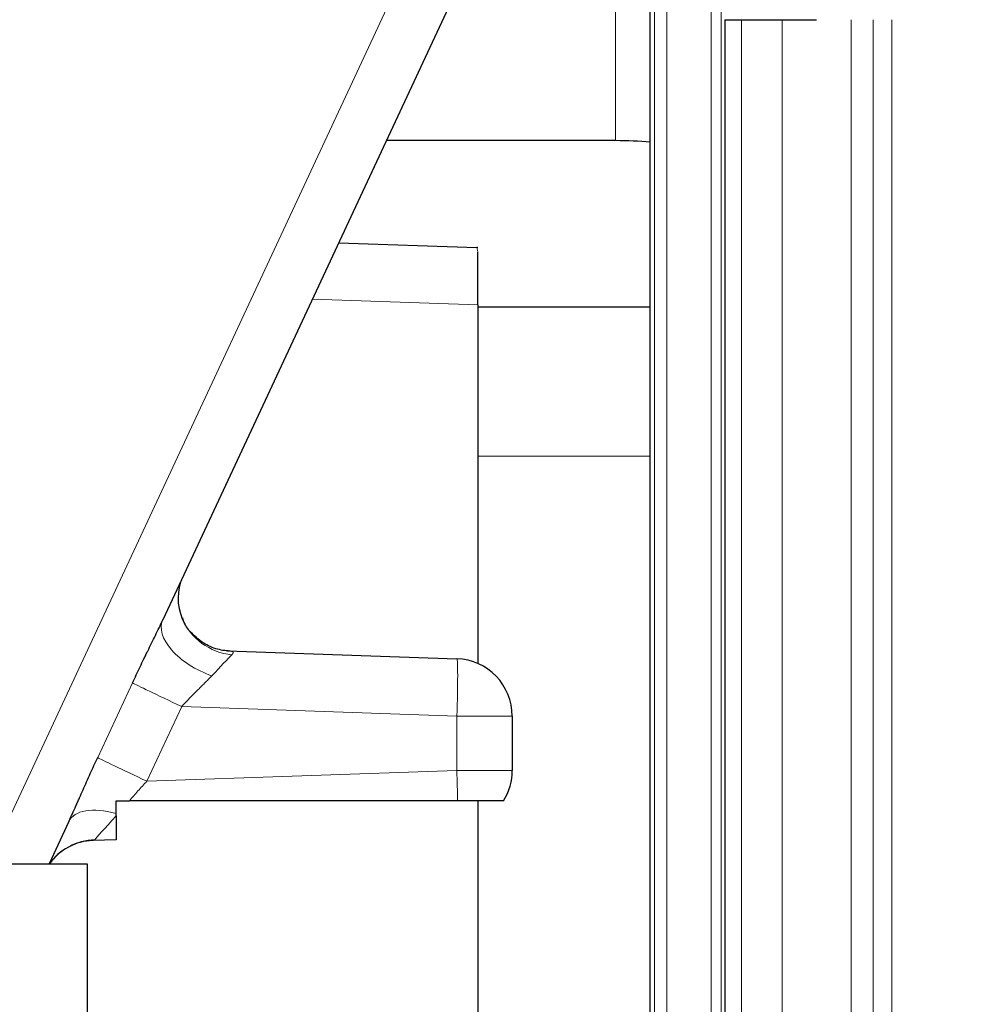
# Model space of a CAD drawing. Header units: inches. Extents: x 0 to 20790, y -12 to 14700.
# Tile 266 of 436: x 11186 to 11269, y 5611 to 5697. Entities that reach past the tile are written whole.
import ezdxf

# ---------------------------------------------------------------- set-up
doc = ezdxf.new("R2010")
doc.units = ezdxf.units.IN
doc.layers.add('1', color=7, linetype='Continuous', true_color=0xffffff)
doc.layers.add('254', color=7, linetype='Continuous', true_color=0xffffff)
doc.styles.add('latin_extended', font='simplex.shx')
doc.dimstyles.get("Standard").update_dxf_attribs({"dimtxt": 0.18, "dimasz": 0.18, "dimexe": 0.18, "dimexo": 0.0625, "dimgap": 0.09, "dimtad": 0, "dimtih": 1, "dimtoh": 1, "dimdec": 4, "dimzin": 0, "dimdsep": 46, "dimtxsty": 'Standard', "dimcen": 0.09, "dimadec": 0, "dimazin": 0, "dimtfac": 1, "dimtdec": 4, "dimtofl": 0, "dimtmove": 0, "dimatfit": 3, "dimfxl": 1, "dimtolj": 1, "dimtzin": 0, "dimarcsym": 0})

# ---------------------------------------------------------------- blocks, each defined once
blk = doc.blocks.new('_U0')
at = {"layer": '254', "color": 3, "linetype": 'Continuous', "lineweight": 13, "transparency": 16777216}
for p, q in [((10849.282, 6803.374), (11850.522, 6803.374)), ((11815.522, 6680.874), (11815.522, 4494.374)), ((10021.49, 4371.874), (11850.522, 4371.874))]:
    blk.add_line(p, q, dxfattribs=at)
at = {"layer": '254', "color": 3, "transparency": 16777216}
for points in [[(11835.939, 6680.874), (11795.106, 6680.874), (11815.522, 6803.374)], [(11795.106, 4494.374), (11835.939, 4494.374), (11815.522, 4371.874)]]:
    blk.add_solid(points, dxfattribs=at)
at = {"layer": 'Defpoints', "color": 0, "transparency": 16777216}
for p in [(10814.282, 6803.374), (9986.49, 4371.874), (11815.522, 4371.874)]:
    blk.add_point(p, dxfattribs=at)
at = {"layer": '254', "color": 2, "lineweight": 13, "transparency": 16777216, "insert": (11631.772, 5371.791), "char_height": 122.5, "attachment_point": 1, "rotation": 90, "style": 'latin_extended'}
blk.add_mtext('\\A1;2432', dxfattribs=at)

msp = doc.modelspace()

# ---------------------------------------------------------------- linework, layer by layer
at = {"layer": '1', "color": 110, "linetype": 'Continuous', "lineweight": 13}
for p, q in [((11245.819, 5716.874), (11245.819, 5530.374)), ((11246.686, 5530.374), (11246.686, 5716.874)), ((11182.813, 5623.375), (11222.728, 5708.974)), ((11240.871, 5707.173), (11240.871, 5530.374)), ((11241.955, 5530.374), (11241.955, 5707.637)), ((11237.49, 5686.374), (11237.49, 5704.374)), ((11248.455, 5550.374), (11248.455, 5696.874)), ((11251.99, 5696.874), (11251.99, 5550.374)), ((11258.009, 5696.874), (11258.009, 5550.374)), ((11259.923, 5550.374), (11259.923, 5696.874)), ((11261.545, 5696.874), (11261.545, 5550.374)), ((11225.49, 5672.047), (11211.086, 5672.55)), ((11240.49, 5658.874), (11225.49, 5658.874)), ((11192.395, 5632.635), (11195.426, 5639.135)), ((11199.707, 5637.071), (11196.676, 5630.571)), ((11223.665, 5636.235), (11199.707, 5637.071)), ((11228.49, 5636.235), (11223.665, 5636.235)), ((11223.665, 5631.514), (11223.665, 5636.235)), ((11196.676, 5630.571), (11223.665, 5631.514)), ((11228.49, 5631.514), (11223.665, 5631.514))]:
    msp.add_line(p, q, dxfattribs=at)
at = {"layer": '1', "color": 2, "linetype": 'Continuous', "lineweight": 25}
for p, q in [((11227.085, 5706.861), (11198.057, 5644.609)), ((11240.49, 5530.374), (11240.49, 5707.173)), ((11246.99, 5696.874), (11246.99, 5550.374)), ((11246.99, 5696.874), (11249.334, 5696.874)), ((11249.334, 5696.874), (11254.99, 5696.874)), ((11217.532, 5686.374), (11237.49, 5686.374)), ((11213.374, 5677.458), (11225.395, 5677.038)), ((11225.49, 5672.047), (11225.49, 5676.621)), ((11225.49, 5672.047), (11225.49, 5640.817)), ((11225.49, 5671.874), (11240.49, 5671.874)), ((11203.706, 5641.929), (11223.665, 5641.232)), ((11228.49, 5636.235), (11228.49, 5631.514)), ((11223.731, 5628.874), (11195.161, 5628.874)), ((11227.737, 5628.874), (11223.731, 5628.874)), ((11225.49, 5628.873), (11225.49, 5578.906)), ((11193.99, 5627.544), (11193.99, 5625.481)), ((11189.875, 5627.063), (11188.155, 5623.375)), ((11193.99, 5625.481), (11191.973, 5625.41)), ((10298.49, 5623.375), (11191.49, 5623.375)), ((11191.49, 5623.375), (11191.49, 5425.076))]:
    msp.add_line(p, q, dxfattribs=at)
for centre, radius, start, end in [((11225.29, 5674.04), 3, 86.17745, 88), ((11223.49, 5636.235), 5, 0, 88), ((11223.49, 5631.514), 5, 328.13544, 0)]:
    msp.add_arc(centre, radius, start, end, dxfattribs=at)
at = {"layer": '1', "color": 110, "linetype": 'Continuous', "lineweight": 13}
for centre, major_axis, ratio, start_param, end_param in [((11225.29, 5672.039), (0.105, 4.999), 0.052252, 5.87305, 6.282453), ((11202.57, 5642.504), (4.513, -2.105), 0.531602, 3.141593, 4.903565), ((11204.3, 5646.215), (4.513, -2.105), 0.922386, 3.938431, 5.072811), ((11200.029, 5637.054), (4.411, 4.848), 0.020216, 0.387198, 0.999967), ((11223.49, 5636.235), (-0.174, -4.997), 0.034878, 1.572014, 3.141593), ((11199.881, 5637.071), (4.513, -2.105), 0.014757, 3.310178, 4.680754), ((11196.85, 5630.571), (4.513, -2.105), 0.014757, 3.310178, 4.680754), ((11223.49, 5631.514), (0.174, -4.997), 0.034878, 1.013058, 1.569578), ((11194.388, 5624.959), (4.513, -2.105), 0.500731, 1.886156, 3.141593), ((11197.014, 5630.589), (4.91, 5.174), 0.017071, 2.216134, 2.996339), ((11192.343, 5620.572), (4.513, -2.105), 0.98339, 2.04096, 2.9771)]:
    msp.add_ellipse(centre, major_axis=major_axis, ratio=ratio, start_param=start_param, end_param=end_param, dxfattribs=at)
at = {"layer": '1', "color": 2, "linetype": 'Continuous', "lineweight": 25}
for centre, major_axis, ratio, end_param in [((11204.3, 5646.215), (4.513, -2.105), 0.922386, 3.938431), ((11192.146, 5620.433), (0.174, -4.977), 0.987195, 4.046006)]:
    msp.add_ellipse(centre, major_axis=major_axis, ratio=ratio, start_param=3.141593, end_param=end_param, dxfattribs=at)
for points, degree in [([(11237.49, 5686.374), (11238.524, 5686.37), (11239.536, 5686.323), (11240.531, 5686.233)], 3), ([(11200.688, 5643.388), (11200.023, 5643.889), (11199.799, 5644.803)], 2), ([(11193.99, 5627.544), (11193.99, 5627.616), (11193.99, 5627.687), (11193.99, 5627.76)], 3)]:
    msp.add_open_spline(points, degree=degree, dxfattribs=at)
for points, knots in [([(11195.426, 5639.135), (11195.643, 5639.602), (11195.863, 5640.066), (11196.195, 5640.759), (11196.306, 5640.989), (11196.473, 5641.334), (11196.529, 5641.449), (11196.641, 5641.679), (11196.696, 5641.793), (11196.863, 5642.136), (11196.974, 5642.363), (11197.196, 5642.816), (11197.306, 5643.042), (11197.524, 5643.492), (11197.633, 5643.716), (11197.847, 5644.164), (11197.953, 5644.387), (11198.057, 5644.609)], [0, 0, 0, 0, 0.25, 0.25, 0.375, 0.375, 0.4375, 0.4375, 0.5, 0.5, 0.625, 0.625, 0.75, 0.75, 0.875, 0.875, 1, 1, 1, 1]), ([(11203.748, 5641.929), (11203.733, 5641.929), (11203.595, 5641.928), (11202.936, 5641.997), (11201.821, 5642.381), (11201.061, 5642.991), (11200.688, 5643.388)], [0, 0, 0, 0, 0.024648, 0.213103, 0.591257, 1, 1, 1, 1]), ([(11189.875, 5627.063), (11189.98, 5627.288), (11190.084, 5627.515), (11190.291, 5627.972), (11190.394, 5628.202), (11190.549, 5628.548), (11190.601, 5628.664), (11190.704, 5628.896), (11190.756, 5629.013), (11190.912, 5629.362), (11191.015, 5629.596), (11191.327, 5630.296), (11191.537, 5630.764), (11191.962, 5631.7), (11192.177, 5632.167), (11192.395, 5632.635)], [0, 0, 0, 0, 0.125, 0.125, 0.25, 0.25, 0.3125, 0.3125, 0.375, 0.375, 0.5, 0.5, 0.75, 0.75, 1, 1, 1, 1]), ([(11193.99, 5627.76), (11193.99, 5627.938), (11193.99, 5628.121), (11193.99, 5628.492), (11193.99, 5628.682), (11193.99, 5628.874)], [0, 0, 0, 0, 0.5, 0.5, 1, 1, 1, 1]), ([(11193.99, 5628.874), (11194.182, 5628.874), (11194.376, 5628.874), (11194.766, 5628.874), (11194.963, 5628.874), (11195.161, 5628.874)], [0, 0, 0, 0, 0.5, 0.5, 1, 1, 1, 1])]:
    msp.add_open_spline(points, degree=3, knots=knots, dxfattribs=at)
at = {"layer": '1', "color": 110, "linetype": 'Continuous', "lineweight": 13}
for points, knots in [([(11203.706, 5641.929), (11203.758, 5641.927), (11203.807, 5641.924), (11203.898, 5641.915), (11203.94, 5641.909), (11203.997, 5641.898), (11204.014, 5641.894), (11204.048, 5641.885), (11204.064, 5641.88), (11204.106, 5641.863), (11204.13, 5641.85), (11204.156, 5641.828), (11204.163, 5641.82), (11204.174, 5641.803), (11204.187, 5641.777), (11204.186, 5641.747), (11204.178, 5641.72), (11204.176, 5641.714), (11204.171, 5641.703), (11204.168, 5641.697), (11204.159, 5641.679), (11204.152, 5641.667), (11204.125, 5641.63), (11204.103, 5641.604), (11204.076, 5641.577)], [0, 0, 0, 0, 0.125, 0.125, 0.25, 0.25, 0.3125, 0.3125, 0.375, 0.375, 0.5, 0.5, 0.5625, 0.5625, 0.625, 0.75, 0.75, 0.78125, 0.78125, 0.8125, 0.8125, 0.875, 0.875, 1, 1, 1, 1]), ([(11202.329, 5639.749), (11202.231, 5639.643), (11202.129, 5639.537), (11201.921, 5639.326), (11201.815, 5639.219), (11201.599, 5639.005), (11201.49, 5638.898), (11201.27, 5638.681), (11201.159, 5638.571), (11200.991, 5638.405), (11200.935, 5638.349), (11200.822, 5638.237), (11200.766, 5638.18), (11200.597, 5638.01), (11200.484, 5637.895), (11200.26, 5637.664), (11200.037, 5637.43), (11199.816, 5637.192), (11199.707, 5637.071)], [0, 0, 0, 0, 0.125, 0.125, 0.25, 0.25, 0.375, 0.375, 0.5, 0.5, 0.5625, 0.5625, 0.625, 0.625, 0.75, 0.75, 0.875, 1, 1, 1, 1]), ([(11196.676, 5630.571), (11196.544, 5630.432), (11196.413, 5630.292), (11196.155, 5630.01), (11196.027, 5629.869), (11195.776, 5629.586), (11195.651, 5629.443), (11195.405, 5629.159), (11195.282, 5629.016), (11195.161, 5628.874)], [0, 0, 0, 0, 0.25, 0.25, 0.5, 0.5, 0.75, 0.75, 1, 1, 1, 1]), ([(11192.143, 5625.482), (11192.126, 5625.459), (11192.103, 5625.442), (11192.045, 5625.418), (11192.011, 5625.412), (11191.973, 5625.41)], [0, 0, 0, 0, 0.5, 0.5, 1, 1, 1, 1])]:
    msp.add_open_spline(points, degree=3, knots=knots, dxfattribs=at)

# ---------------------------------------------------------------- dimensions: what is measured, and where the dimension line sits
at = {"layer": '254', "color": 2, "linetype": 'Continuous', "lineweight": 13}
dim = msp.add_linear_dim(base=(11815.522214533, 4371.874375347), p1=(10814.281945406, 6803.374375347), p2=(9986.49047022, 4371.874375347), angle=90, dimstyle='Standard', override={"dimscale": 35, "dimtxt": 3.5, "dimasz": 3.5, "dimexe": 1, "dimexo": 1, "dimgap": 1.75, "dimtad": 1, "dimtih": 0, "dimtoh": 0, "dimdec": 0, "dimlfac": 1, "dimzin": 8, "dimdsep": 46, "dimlunit": 2, "dimtxsty": 'latin_extended', "dimsah": 1, "dimse1": 0, "dimse2": 0, "dimsd1": 0, "dimsd2": 0, "dimclrd": 3, "dimclre": 3, "dimclrt": 2, "dimtol": 0, "dimtm": -0.1, "dimtfac": 0.714286, "dimtdec": 3, "dimtofl": 1, "dimtmove": 0, "dimtzin": 8, "dimlwd": 13, "dimlwe": 13}, dxfattribs=at)
dim.commit()
dim.dimension.update_dxf_attribs({"geometry": '_U0', "text_midpoint": (11815.522214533, 5587.624375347), "dimtype": 160})

doc.saveas('drawing.dxf')
